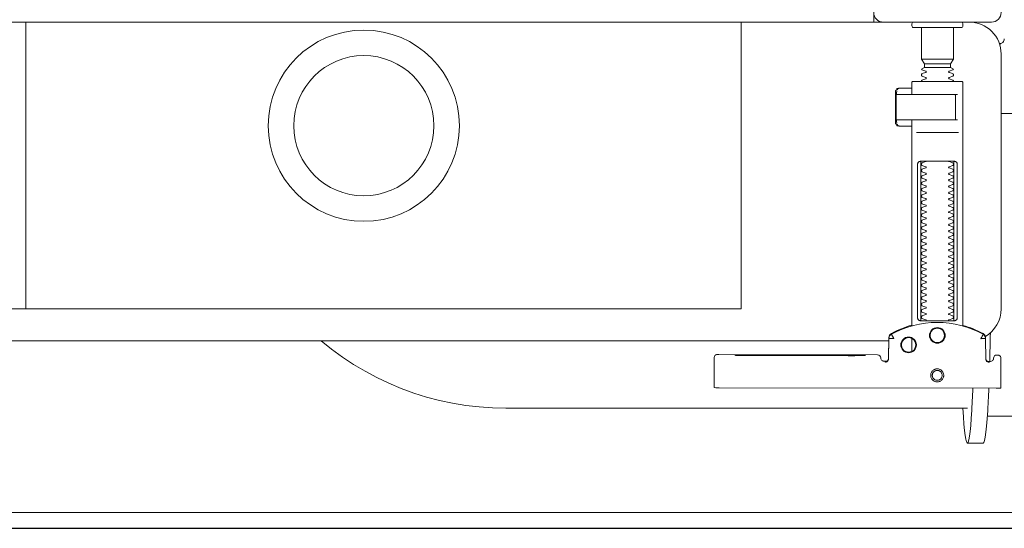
# Model space of a CAD drawing. Header units: millimetres. Extents: x 28291 to 177760, y -399809 to -170937.
# Tile 436 of 656: x 60405 to 60436, y -194641 to -194625. Entities that reach past the tile are written whole.
import ezdxf

# ---------------------------------------------------------------- set-up
doc = ezdxf.new("R2010")
doc.units = ezdxf.units.MM
doc.linetypes.add('DASHDOT', pattern=[25.4, 12.7, -6.35, 0, -6.35])
doc.layers.get('0').update_dxf_attribs({"lineweight": 0})
doc.layers.add('!! 0_ Istn-sciany', color=3, linetype='Continuous', lineweight=30)
doc.layers.add('0-osie-liniA', color=14, linetype='DASHDOT', lineweight=5)
doc.layers.add('!! 1_drzwi-linia - zrealizowane', color=7, linetype='Continuous', lineweight=5, true_color=0x7a7a7a)
doc.layers.add('!!_@ wypos sanit nd', color=7, linetype='Continuous', lineweight=0, plot=False)

# ---------------------------------------------------------------- blocks, each defined once
blk = doc.blocks.new('A$Cff2eaf8b')
for points in [[(-0.18941, 0.09963), (-0.19441, 0.09963)], [(-0.19567, 0.09113), (-0.20939, 0.09113)], [(-0.18941, 0.08863), (-0.04454, 0.08863), (-0.04035, 0.08853), (-0.03617, 0.08824), (-0.032, 0.08775), (-0.02786, 0.08707), (-0.02376, 0.08619), (-0.0197, 0.08513), (-0.0157, 0.08388), (-0.01176, 0.08244), (-0.00789, 0.08082), (-0.0041, 0.07902), (-0.0004, 0.07705), (0.0032, 0.0749), (0.0067, 0.0726), (0.01009, 0.07012), (0.01337, 0.0675)], [(-0.19839, 0.08237), (-0.11148, 0.08219)], [(-0.19594, 0.07411), (-0.19609, 0.07411), (-0.19639, 0.07411), (-0.19593, 0.07402), (-0.19578, 0.07396), (-0.19564, 0.07387), (-0.19551, 0.07376), (-0.1954, 0.07363), (-0.19532, 0.07349), (-0.19526, 0.07333), (-0.19523, 0.07317)], [(-0.16479, 0.06647), (-0.16466, 0.07302), (-0.16465, 0.07318), (-0.16461, 0.07333), (-0.16454, 0.07348), (-0.16445, 0.07361), (-0.16435, 0.07373), (-0.16422, 0.07383), (-0.16409, 0.07391), (-0.16394, 0.07396), (-0.16349, 0.07404), (-0.1638, 0.07405), (-0.16395, 0.07405)], [(-0.12195, 0.07209), (-0.15195, 0.07215)], [(-0.15195, 0.07205), (-0.12195, 0.07199)], [(-0.172, 0.07079), (-0.172, 0.06674)], [(0.16493, 0.0675), (-0.16477, 0.0675)], [(-0.172, 0.06279), (-0.172, -0.00182)], [(-0.1852, 0.06018), (-0.1852, 0.01218)], [(-0.1748, 0.01218), (-0.1748, 0.06018)], [(-0.11847, -0.0325), (-0.11847, 0.0575), (0.11153, 0.0575), (0.11153, -0.0325)], [(0.10602, 0.0575), (0.10602, -0.0325)], [(-0.17342, 0.00218), (-0.18659, 0.00218)], [(-0.172, 0.00012), (-0.17167, 0.00018), (-0.1682, 0.00018), (-0.1681, 0.00018), (-0.16799, 0.00016), (-0.16789, 0.00007), (-0.16779, 0.00006), (-0.16762, 0.00005), (-0.16752, 0.00005), (-0.16741, 0.00003), (-0.1673, -0.00004), (-0.16725, -0.00018), (-0.16725, -0.00044), (-0.16711, -0.00046), (-0.16701, -0.0005), (-0.16693, -0.00056), (-0.16688, -0.0007), (-0.16688, -0.01094), (-0.16692, -0.01107), (-0.16701, -0.01115), (-0.16725, -0.0112), (-0.16725, -0.01147), (-0.16728, -0.01157), (-0.16735, -0.01164), (-0.16746, -0.01168), (-0.16762, -0.01169), (-0.16775, -0.0117), (-0.16789, -0.01172), (-0.16797, -0.01179), (-0.16807, -0.01182), (-0.1682, -0.01182), (-0.17167, -0.01182), (-0.172, -0.01177)], [(-0.16829, 0.00017), (-0.16772, 0.00003), (-0.16738, -0.00042)], [(-0.18633, -0.00182), (-0.17526, -0.00182), (-0.17367, -0.00182)], [(-0.16723, -0.00083), (-0.16714, -0.00136), (-0.16713, -0.00163)], [(-0.2, -0.00387), (-0.20939, -0.00387)], [(-0.18633, -0.00982), (-0.18551, -0.00982), (-0.18567, -0.00972), (-0.1857, -0.00962)], [(-0.16738, -0.01122), (-0.16772, -0.01167), (-0.16829, -0.01182)], [(-0.16713, -0.01002), (-0.16714, -0.01028), (-0.16723, -0.01081)], [(-0.1841, -0.0183), (-0.1759, -0.0183)], [(-0.175, -0.02092), (-0.185, -0.02092)], [(-0.1759, -0.01936), (-0.1841, -0.01936)], [(-0.20001, -0.0258), (-0.19988, -0.02576), (-0.19976, -0.02573), (-0.19963, -0.02571), (-0.19948, -0.02571)], [(-0.16, -0.0355), (-0.16, -0.0325), (0.16, -0.0325), (0.16, -0.0355)]]:
    blk.add_lwpolyline(points)
for points in [[(-0.19989, 0.08236), (-0.19995, 0.07336, 0.009369), (-0.19994, 0.07293), (-0.19992, 0.07276), (-0.19986, 0.07259), (-0.19979, 0.07243), (-0.19968, 0.07229), (-0.19955, 0.07217), (-0.19941, 0.07208), (-0.19924, 0.07201), (-0.19908, 0.07197), (-0.19895, 0.07196), (-0.1988, 0.07196)], [(-0.16413, 0.07389), (-0.16324, 0.07389), (-0.16303, 0.07386), (-0.16283, 0.0738), (-0.16264, 0.07369), (-0.16249, 0.07354), (-0.16237, 0.07337), (-0.16228, 0.07317), (-0.16225, 0.07297, 0.002299), (-0.16224, 0.07285, 0.40455), (-0.16124, 0.07188), (-0.11145, 0.07178), (-0.11127, 0.07178), (-0.11111, 0.07178), (-0.111, 0.07178), (-0.11083, 0.07179), (-0.11065, 0.07183), (-0.11049, 0.0719), (-0.11033, 0.072), (-0.1102, 0.07212), (-0.11009, 0.07227), (-0.11001, 0.07243), (-0.10996, 0.07261), (-0.10995, 0.07279), (-0.10997, 0.08178), (-0.10998, 0.08217)], [(-0.19623, 0.07426), (-0.19588, 0.0742), (-0.19555, 0.07399), (-0.19533, 0.07367), (-0.19523, 0.07332), (-0.19513, 0.06676), (-0.19513, 0.0667, 0.265347), (-0.19435, 0.06544, 0.125711), (-0.17997, 0.06173, 0.125711), (-0.16558, 0.06538, 0.26954), (-0.1648, 0.06667), (-0.16467, 0.07322), (-0.16464, 0.07344), (-0.16456, 0.07365), (-0.16444, 0.07383), (-0.16428, 0.07399), (-0.1641, 0.0741), (-0.16389, 0.07417), (-0.16368, 0.0742)], [(-0.19576, 0.07395), (-0.19665, 0.07395, 0.282591), (-0.19754, 0.0734), (-0.19758, 0.07331), (-0.19761, 0.0732), (-0.19763, 0.07311), (-0.19764, 0.07296, -0.415352), (-0.19865, 0.07196)], [(-0.15993, -0.0325), (-0.17249, -0.0325, 0.405519), (-0.172, -0.032), (-0.172, -0.0313, 0.414214), (-0.1725, -0.0308), (-0.1875, -0.0308, 0.414214), (-0.188, -0.0313), (-0.188, -0.032, 0.405519), (-0.18751, -0.0325), (-0.19, -0.0325, -0.414214), (-0.2, -0.0225), (-0.2, 0.0575, -0.266001), (-0.19506, 0.06612)], [(-0.19513, 0.06651), (-0.19511, 0.06632), (-0.19509, 0.06622), (-0.19506, 0.06612), (-0.19503, 0.06602), (-0.19498, 0.06592), (-0.19493, 0.06582), (-0.19488, 0.06573), (-0.19482, 0.06564), (-0.19475, 0.06556), (-0.19468, 0.06548), (-0.1946, 0.06541), (-0.19452, 0.06535), (-0.19443, 0.06529), (-0.19434, 0.06524), (-0.19358, 0.06483), (-0.19281, 0.06445), (-0.19203, 0.0641), (-0.19125, 0.06376), (-0.19045, 0.06345), (-0.18964, 0.06316), (-0.18882, 0.06289), (-0.188, 0.06265), (-0.188, -0.01362, 0.414214), (-0.1878, -0.01382), (-0.17545, -0.01382), (-0.1722, -0.01382, 0.414214), (-0.172, -0.01362), (-0.172, -0.00982)], [(-0.172, 0.0626), (-0.17117, 0.06284), (-0.17034, 0.0631), (-0.16952, 0.06339), (-0.16872, 0.0637), (-0.16792, 0.06404), (-0.16713, 0.06439), (-0.16635, 0.06477), (-0.16558, 0.06518), (-0.16557, 0.06518, 0.269546), (-0.16479, 0.06647)], [(-0.18353, 0.01118, 0.182836), (-0.18364, 0.01127), (-0.18485, 0.01168, 0.050055), (-0.185, 0.01194), (-0.185, 0.01222, 0.050055), (-0.18485, 0.01248), (-0.18364, 0.01289, 0.719897), (-0.18364, 0.01327), (-0.18485, 0.01368, 0.050055), (-0.185, 0.01394), (-0.185, 0.01422, 0.050055), (-0.18485, 0.01448), (-0.18364, 0.01489, 0.719897), (-0.18364, 0.01527), (-0.18485, 0.01568, 0.050055), (-0.185, 0.01594), (-0.185, 0.01622, 0.050055), (-0.18485, 0.01648), (-0.18364, 0.01689, 0.719897), (-0.18364, 0.01727), (-0.18485, 0.01768, 0.050055), (-0.185, 0.01794), (-0.185, 0.01822, 0.050055), (-0.18485, 0.01848), (-0.18364, 0.01889, 0.719897), (-0.18364, 0.01927), (-0.18485, 0.01968, 0.050055), (-0.185, 0.01994), (-0.185, 0.02022, 0.050055), (-0.18485, 0.02048), (-0.18364, 0.02089, 0.719897), (-0.18364, 0.02127), (-0.18485, 0.02168, 0.050055), (-0.185, 0.02194), (-0.185, 0.02222, 0.050055), (-0.18485, 0.02248), (-0.18364, 0.02289, 0.719897), (-0.18364, 0.02327), (-0.18485, 0.02368, 0.050055), (-0.185, 0.02394), (-0.185, 0.02422, 0.050055), (-0.18485, 0.02448), (-0.18364, 0.02489, 0.719897), (-0.18364, 0.02527), (-0.18485, 0.02568, 0.050055), (-0.185, 0.02594), (-0.185, 0.02622, 0.050055), (-0.18485, 0.02648), (-0.18364, 0.02689, 0.719897), (-0.18364, 0.02727), (-0.18485, 0.02768, 0.050055), (-0.185, 0.02794), (-0.185, 0.02822, 0.050055), (-0.18485, 0.02848), (-0.18364, 0.02889, 0.719897), (-0.18364, 0.02927), (-0.18485, 0.02968, 0.050055), (-0.185, 0.02994), (-0.185, 0.03022, 0.050055), (-0.18485, 0.03048), (-0.18364, 0.03089, 0.719897), (-0.18364, 0.03127), (-0.18485, 0.03168, 0.050055), (-0.185, 0.03194), (-0.185, 0.03222, 0.050055), (-0.18485, 0.03248), (-0.18364, 0.03289, 0.719897), (-0.18364, 0.03327), (-0.18485, 0.03368, 0.050055), (-0.185, 0.03394), (-0.185, 0.03422, 0.050055), (-0.18485, 0.03448), (-0.18364, 0.03489, 0.719897), (-0.18364, 0.03527), (-0.18485, 0.03568, 0.050055), (-0.185, 0.03594), (-0.185, 0.03622, 0.050055), (-0.18485, 0.03648), (-0.18364, 0.03689, 0.719897), (-0.18364, 0.03727), (-0.18485, 0.03768, 0.050055), (-0.185, 0.03794), (-0.185, 0.03822, 0.050055), (-0.18485, 0.03848), (-0.18364, 0.03889, 0.719897), (-0.18364, 0.03927), (-0.18485, 0.03968, 0.050055), (-0.185, 0.03994), (-0.185, 0.04022, 0.050055), (-0.18485, 0.04048), (-0.18364, 0.04089, 0.719897), (-0.18364, 0.04127), (-0.18485, 0.04168, 0.050055), (-0.185, 0.04194), (-0.185, 0.04222, 0.050055), (-0.18485, 0.04248), (-0.18364, 0.04289, 0.719897), (-0.18364, 0.04327), (-0.18485, 0.04368, 0.050055), (-0.185, 0.04394), (-0.185, 0.04422, 0.050055), (-0.18485, 0.04448), (-0.18364, 0.04489, 0.719897), (-0.18364, 0.04527), (-0.18485, 0.04568, 0.050055), (-0.185, 0.04594), (-0.185, 0.04622, 0.050055), (-0.18485, 0.04648), (-0.18364, 0.04689, 0.719897), (-0.18364, 0.04727), (-0.18485, 0.04768, 0.050055), (-0.185, 0.04794), (-0.185, 0.04822, 0.050055), (-0.18485, 0.04848), (-0.18364, 0.04889, 0.719897), (-0.18364, 0.04927), (-0.18485, 0.04968, 0.050055), (-0.185, 0.04994), (-0.185, 0.05022, 0.050055), (-0.18485, 0.05048), (-0.18364, 0.05089, 0.719897), (-0.18364, 0.05127), (-0.18485, 0.05168, 0.050055), (-0.185, 0.05194), (-0.185, 0.05222, 0.050055), (-0.18485, 0.05248), (-0.18364, 0.05289, 0.719897), (-0.18364, 0.05327), (-0.18485, 0.05368, 0.050055), (-0.185, 0.05394), (-0.185, 0.05422, 0.050055), (-0.18485, 0.05448), (-0.18364, 0.05489, 0.719897), (-0.18364, 0.05527), (-0.18485, 0.05568, 0.050055), (-0.185, 0.05594), (-0.185, 0.05622, 0.050055), (-0.18485, 0.05648), (-0.18364, 0.05689, 0.719897), (-0.18364, 0.05727), (-0.18485, 0.05768, 0.050055), (-0.185, 0.05794), (-0.185, 0.05822, 0.050055), (-0.18485, 0.05848), (-0.18364, 0.05889, 0.719897), (-0.18364, 0.05927), (-0.18485, 0.05968, 0.050055), (-0.185, 0.05994), (-0.185, 0.06022, 0.050055), (-0.18485, 0.06048), (-0.18364, 0.06089, 0.474594), (-0.18353, 0.06118)], [(-0.17647, 0.06118, 0.474594), (-0.17636, 0.06089), (-0.17515, 0.06048, 0.050055), (-0.175, 0.06022), (-0.175, 0.05994, 0.050055), (-0.17515, 0.05968), (-0.17636, 0.05927, 0.719897), (-0.17636, 0.05889), (-0.17515, 0.05848, 0.050055), (-0.175, 0.05822), (-0.175, 0.05794, 0.050055), (-0.17515, 0.05768), (-0.17636, 0.05727, 0.719897), (-0.17636, 0.05689), (-0.17515, 0.05648, 0.050055), (-0.175, 0.05622), (-0.175, 0.05594, 0.050055), (-0.17515, 0.05568), (-0.17636, 0.05527, 0.719897), (-0.17636, 0.05489), (-0.17515, 0.05448, 0.050055), (-0.175, 0.05422), (-0.175, 0.05394, 0.050055), (-0.17515, 0.05368), (-0.17636, 0.05327, 0.719897), (-0.17636, 0.05289), (-0.17515, 0.05248, 0.050055), (-0.175, 0.05222), (-0.175, 0.05194, 0.050055), (-0.17515, 0.05168), (-0.17636, 0.05127, 0.719897), (-0.17636, 0.05089), (-0.17515, 0.05048, 0.050055), (-0.175, 0.05022), (-0.175, 0.04994, 0.050055), (-0.17515, 0.04968), (-0.17636, 0.04927, 0.719897), (-0.17636, 0.04889), (-0.17515, 0.04848, 0.050055), (-0.175, 0.04822), (-0.175, 0.04794, 0.050055), (-0.17515, 0.04768), (-0.17636, 0.04727, 0.719897), (-0.17636, 0.04689), (-0.17515, 0.04648, 0.050055), (-0.175, 0.04622), (-0.175, 0.04594, 0.050055), (-0.17515, 0.04568), (-0.17636, 0.04527, 0.719897), (-0.17636, 0.04489), (-0.17515, 0.04448, 0.050055), (-0.175, 0.04422), (-0.175, 0.04394, 0.050055), (-0.17515, 0.04368), (-0.17636, 0.04327, 0.719897), (-0.17636, 0.04289), (-0.17515, 0.04248, 0.050055), (-0.175, 0.04222), (-0.175, 0.04194, 0.050055), (-0.17515, 0.04168), (-0.17636, 0.04127, 0.719897), (-0.17636, 0.04089), (-0.17515, 0.04048, 0.050055), (-0.175, 0.04022), (-0.175, 0.03994, 0.050055), (-0.17515, 0.03968), (-0.17636, 0.03927, 0.719897), (-0.17636, 0.03889), (-0.17515, 0.03848, 0.050055), (-0.175, 0.03822), (-0.175, 0.03794, 0.050055), (-0.17515, 0.03768), (-0.17636, 0.03727, 0.719897), (-0.17636, 0.03689), (-0.17515, 0.03648, 0.050055), (-0.175, 0.03622), (-0.175, 0.03594, 0.050055), (-0.17515, 0.03568), (-0.17636, 0.03527, 0.719897), (-0.17636, 0.03489), (-0.17515, 0.03448, 0.050055), (-0.175, 0.03422), (-0.175, 0.03394, 0.050055), (-0.17515, 0.03368), (-0.17636, 0.03327, 0.719897), (-0.17636, 0.03289), (-0.17515, 0.03248, 0.050055), (-0.175, 0.03222), (-0.175, 0.03194, 0.050055), (-0.17515, 0.03168), (-0.17636, 0.03127, 0.719897), (-0.17636, 0.03089), (-0.17515, 0.03048, 0.050055), (-0.175, 0.03022), (-0.175, 0.02994, 0.050055), (-0.17515, 0.02968), (-0.17636, 0.02927, 0.719897), (-0.17636, 0.02889), (-0.17515, 0.02848, 0.050055), (-0.175, 0.02822), (-0.175, 0.02794, 0.050055), (-0.17515, 0.02768), (-0.17636, 0.02727, 0.719897), (-0.17636, 0.02689), (-0.17515, 0.02648, 0.050055), (-0.175, 0.02622), (-0.175, 0.02594, 0.050055), (-0.17515, 0.02568), (-0.17636, 0.02527, 0.719897), (-0.17636, 0.02489), (-0.17515, 0.02448, 0.050055), (-0.175, 0.02422), (-0.175, 0.02394, 0.050055), (-0.17515, 0.02368), (-0.17636, 0.02327, 0.719897), (-0.17636, 0.02289), (-0.17515, 0.02248, 0.050055), (-0.175, 0.02222), (-0.175, 0.02194, 0.050055), (-0.17515, 0.02168), (-0.17636, 0.02127, 0.719897), (-0.17636, 0.02089), (-0.17515, 0.02048, 0.050055), (-0.175, 0.02022), (-0.175, 0.01994, 0.050055), (-0.17515, 0.01968), (-0.17636, 0.01927, 0.719897), (-0.17636, 0.01889), (-0.17515, 0.01848, 0.050055), (-0.175, 0.01822), (-0.175, 0.01794, 0.050055), (-0.17515, 0.01768), (-0.17636, 0.01727, 0.719897), (-0.17636, 0.01689), (-0.17515, 0.01648, 0.050055), (-0.175, 0.01622), (-0.175, 0.01594, 0.050055), (-0.17515, 0.01568), (-0.17636, 0.01527, 0.719897), (-0.17636, 0.01489), (-0.17515, 0.01448, 0.050055), (-0.175, 0.01422), (-0.175, 0.01394, 0.050055), (-0.17515, 0.01368), (-0.17636, 0.01327, 0.719897), (-0.17636, 0.01289), (-0.17515, 0.01248, 0.050055), (-0.175, 0.01222), (-0.175, 0.01194, 0.050055), (-0.17515, 0.01168), (-0.17636, 0.01127, 0.182836), (-0.17647, 0.01118)], [(-0.1857, -0.00202), (-0.1857, -0.00962), (-0.1857, -0.00202), (-0.18567, -0.00192), (-0.18559, -0.00184), (-0.17696, -0.00182), (-0.16725, -0.00182, -0.414214), (-0.16705, -0.00202), (-0.16705, -0.00962, -0.414214), (-0.16725, -0.00982), (-0.18543, -0.00982), (-0.18553, -0.00978), (-0.1856, -0.00962)], [(-0.185, -0.01382), (-0.185, -0.01406, -0.050055), (-0.18485, -0.01432), (-0.18364, -0.01473, -0.719897), (-0.18364, -0.01511), (-0.18485, -0.01552, -0.050055), (-0.185, -0.01578), (-0.185, -0.01606, -0.050055), (-0.18485, -0.01632), (-0.18364, -0.01673, -0.719897), (-0.18364, -0.01711), (-0.18485, -0.01752, -0.050055), (-0.185, -0.01778), (-0.1841, -0.0183), (-0.1841, -0.01936), (-0.185, -0.02092), (-0.185, -0.0308)], [(-0.175, -0.01382), (-0.175, -0.01406, 0.050055), (-0.17515, -0.01432), (-0.17636, -0.01473, 0.719897), (-0.17636, -0.01511), (-0.17515, -0.01552, 0.050055), (-0.175, -0.01578), (-0.175, -0.01606, 0.050055), (-0.17515, -0.01632), (-0.17636, -0.01673, 0.719897), (-0.17636, -0.01711), (-0.17515, -0.01752, 0.050055), (-0.175, -0.01778), (-0.1759, -0.0183), (-0.1759, -0.01936), (-0.175, -0.02092), (-0.175, -0.0308)], [(-0.20011, -0.02584, 0.091301), (-0.20056, -0.02614, 0.198909), (-0.20099, -0.02721)], [(-0.19945, -0.02578, 0.170835), (-0.20011, -0.02584)]]:
    blk.add_lwpolyline(points, format="xyb")
for points in [[(-0.17994, 0.08038), (-0.17974, 0.08037), (-0.17954, 0.08034), (-0.17935, 0.08029), (-0.17916, 0.08022), (-0.17897, 0.08013), (-0.1788, 0.08003), (-0.17864, 0.07991), (-0.17849, 0.07978), (-0.17836, 0.07963), (-0.17824, 0.07947), (-0.17814, 0.07929), (-0.17805, 0.07911), (-0.17798, 0.07892), (-0.17793, 0.07873), (-0.17791, 0.07853), (-0.1779, 0.07833), (-0.17791, 0.07813), (-0.17794, 0.07793), (-0.17799, 0.07773), (-0.17805, 0.07754), (-0.17814, 0.07736), (-0.17824, 0.07719), (-0.17836, 0.07703), (-0.1785, 0.07688), (-0.17865, 0.07675), (-0.17881, 0.07663), (-0.17898, 0.07652), (-0.17916, 0.07644), (-0.17935, 0.07637), (-0.17955, 0.07632), (-0.17975, 0.07629), (-0.17995, 0.07628), (-0.18015, 0.07629), (-0.18035, 0.07632), (-0.18054, 0.07637), (-0.18073, 0.07644), (-0.18091, 0.07653), (-0.18109, 0.07663), (-0.18125, 0.07675), (-0.18139, 0.07689), (-0.18153, 0.07704), (-0.18165, 0.0772), (-0.18175, 0.07737), (-0.18184, 0.07755), (-0.1819, 0.07774), (-0.18195, 0.07794), (-0.18198, 0.07813), (-0.18199, 0.07834), (-0.18198, 0.07854), (-0.18195, 0.07873), (-0.1819, 0.07893), (-0.18183, 0.07912), (-0.18175, 0.0793), (-0.18164, 0.07947), (-0.18152, 0.07963), (-0.18139, 0.07978), (-0.18124, 0.07992), (-0.18108, 0.08004), (-0.18091, 0.08014), (-0.18072, 0.08022), (-0.18053, 0.08029), (-0.18034, 0.08034), (-0.18014, 0.08037)], [(-0.17994, 0.07987), (-0.17979, 0.07987), (-0.17964, 0.07984), (-0.17949, 0.07981), (-0.17935, 0.07976), (-0.17921, 0.07969), (-0.17908, 0.07961), (-0.17896, 0.07952), (-0.17885, 0.07942), (-0.17874, 0.07931), (-0.17865, 0.07918), (-0.17858, 0.07905), (-0.17851, 0.07892), (-0.17846, 0.07877), (-0.17842, 0.07862), (-0.1784, 0.07847), (-0.17839, 0.07832), (-0.1784, 0.07817), (-0.17842, 0.07802), (-0.17846, 0.07787), (-0.17851, 0.07773), (-0.17858, 0.07759), (-0.17866, 0.07746), (-0.17875, 0.07734), (-0.17885, 0.07723), (-0.17896, 0.07712), (-0.17909, 0.07703), (-0.17922, 0.07696), (-0.17935, 0.07689), (-0.1795, 0.07684), (-0.17964, 0.0768), (-0.1798, 0.07678), (-0.17995, 0.07677), (-0.1801, 0.07678), (-0.18025, 0.07681), (-0.1804, 0.07684), (-0.18054, 0.07689), (-0.18068, 0.07696), (-0.18081, 0.07704), (-0.18093, 0.07713), (-0.18104, 0.07723), (-0.18114, 0.07734), (-0.18123, 0.07747), (-0.18131, 0.0776), (-0.18138, 0.07773), (-0.18143, 0.07788), (-0.18146, 0.07803), (-0.18149, 0.07818), (-0.18149, 0.07833), (-0.18149, 0.07848), (-0.18146, 0.07863), (-0.18143, 0.07878), (-0.18137, 0.07892), (-0.18131, 0.07906), (-0.18123, 0.07919), (-0.18114, 0.07931), (-0.18104, 0.07942), (-0.18092, 0.07952), (-0.1808, 0.07962), (-0.18067, 0.07969), (-0.18053, 0.07976), (-0.18039, 0.07981), (-0.18024, 0.07985), (-0.18009, 0.07987)], [(-0.17471, 0.06118), (-0.17462, 0.06118), (-0.17454, 0.06117), (-0.17445, 0.06115), (-0.17437, 0.06113), (-0.17428, 0.06109), (-0.1742, 0.06105), (-0.17413, 0.061), (-0.17406, 0.06095), (-0.174, 0.06088), (-0.17394, 0.06081), (-0.17389, 0.06072), (-0.17384, 0.06062), (-0.17381, 0.06052), (-0.17378, 0.06041), (-0.17376, 0.06029), (-0.17376, 0.06018), (-0.17376, 0.01218), (-0.17376, 0.01206), (-0.17378, 0.01195), (-0.17381, 0.01184), (-0.17384, 0.01173), (-0.17389, 0.01164), (-0.17394, 0.01155), (-0.174, 0.01148), (-0.17406, 0.01141), (-0.17413, 0.01135), (-0.1742, 0.01131), (-0.17428, 0.01126), (-0.17437, 0.01123), (-0.17445, 0.01121), (-0.17454, 0.01119), (-0.17462, 0.01118), (-0.17471, 0.01118), (-0.18529, 0.01118), (-0.18538, 0.01118), (-0.18547, 0.01119), (-0.18555, 0.01121), (-0.18564, 0.01123), (-0.18572, 0.01126), (-0.1858, 0.01131), (-0.18587, 0.01135), (-0.18594, 0.01141), (-0.18601, 0.01148), (-0.18606, 0.01155), (-0.18612, 0.01164), (-0.18616, 0.01173), (-0.1862, 0.01184), (-0.18623, 0.01195), (-0.18624, 0.01206), (-0.18625, 0.01218), (-0.18625, 0.06018), (-0.18624, 0.06029), (-0.18623, 0.06041), (-0.1862, 0.06052), (-0.18616, 0.06062), (-0.18612, 0.06072), (-0.18606, 0.06081), (-0.18601, 0.06088), (-0.18594, 0.06095), (-0.18587, 0.061), (-0.1858, 0.06105), (-0.18572, 0.06109), (-0.18564, 0.06113), (-0.18555, 0.06115), (-0.18547, 0.06117), (-0.18538, 0.06118), (-0.18529, 0.06118)]]:
    blk.add_lwpolyline(points, close=True)
for points in [[(-0.19436, 0.06548), (-0.19435, 0.06548), (-0.19435, 0.06548), (-0.19435, 0.06548), (-0.19435, 0.06548), (-0.19435, 0.06548), (-0.19435, 0.06548), (-0.19435, 0.06548), (-0.19435, 0.06548), (-0.19435, 0.06548), (-0.19435, 0.06548), (-0.19435, 0.06548), (-0.19435, 0.06548), (-0.19435, 0.06548), (-0.19435, 0.06548), (-0.19435, 0.06548), (-0.19435, 0.06548), (-0.19435, 0.06548), (-0.19435, 0.06548), (-0.19435, 0.06549), (-0.19435, 0.06549), (-0.19435, 0.06549), (-0.19435, 0.06549), (-0.19435, 0.06549), (-0.19435, 0.06549), (-0.19435, 0.0655), (-0.19435, 0.0655), (-0.19434, 0.0655), (-0.19434, 0.06551), (-0.19434, 0.06551), (-0.19434, 0.06552), (-0.19433, 0.06552), (-0.19433, 0.06553), (-0.19433, 0.06553), (-0.19433, 0.06554), (-0.19432, 0.06554), (-0.19432, 0.06555), (-0.19432, 0.06555), (-0.19432, 0.06556), (-0.19431, 0.06556), (-0.19431, 0.06557), (-0.19431, 0.06558), (-0.1943, 0.06558), (-0.1943, 0.06559), (-0.19429, 0.0656), (-0.19429, 0.06561), (-0.19429, 0.06561), (-0.19428, 0.06562), (-0.19428, 0.06563), (-0.19427, 0.06564), (-0.19427, 0.06565), (-0.19426, 0.06566), (-0.19426, 0.06566), (-0.19425, 0.06567), (-0.19425, 0.06568), (-0.19424, 0.06569), (-0.19424, 0.0657), (-0.19423, 0.06571), (-0.19423, 0.06572), (-0.19422, 0.06573), (-0.19422, 0.06574), (-0.19421, 0.06575), (-0.1942, 0.06576), (-0.1942, 0.06578), (-0.19419, 0.06579), (-0.19419, 0.0658), (-0.19418, 0.06581), (-0.19417, 0.06582), (-0.19417, 0.06583), (-0.19416, 0.06585), (-0.19415, 0.06586), (-0.19414, 0.06588), (-0.19413, 0.06591), (-0.19411, 0.06594), (-0.1941, 0.06596), (-0.19408, 0.06599), (-0.19407, 0.06602), (-0.19405, 0.06605), (-0.19395, 0.06623), (-0.19393, 0.06626), (-0.1939, 0.06633), (-0.19388, 0.06636), (-0.19386, 0.0664), (-0.19384, 0.06643), (-0.19382, 0.06646), (-0.1938, 0.0665), (-0.19378, 0.06653), (-0.19377, 0.06657), (-0.19376, 0.06659), (-0.19375, 0.0666), (-0.19375, 0.0666), (-0.19374, 0.06662), (-0.19373, 0.06663), (-0.19372, 0.06664), (-0.19372, 0.06665), (-0.19371, 0.06666), (-0.19371, 0.06667), (-0.19371, 0.06667), (-0.1937, 0.06668), (-0.1937, 0.06668), (-0.1937, 0.06668), (-0.1937, 0.06669), (-0.1937, 0.06669), (-0.1937, 0.0667), (-0.19369, 0.06671), (-0.19369, 0.06671), (-0.19369, 0.06672), (-0.19368, 0.06672), (-0.19368, 0.06672), (-0.19368, 0.06673), (-0.19367, 0.06673), (-0.19367, 0.06674), (-0.19367, 0.06674), (-0.19366, 0.06674), (-0.19365, 0.06675), (-0.19365, 0.06675), (-0.19364, 0.06676), (-0.19364, 0.06676), (-0.19364, 0.06676), (-0.19364, 0.06677), (-0.19363, 0.06677), (-0.19363, 0.06678), (-0.19363, 0.06678), (-0.19363, 0.06678), (-0.19363, 0.06679), (-0.19363, 0.06679), (-0.19363, 0.0668), (-0.19363, 0.0668), (-0.19363, 0.06681), (-0.19364, 0.06681), (-0.19364, 0.06681), (-0.19364, 0.06682), (-0.19364, 0.06682), (-0.19364, 0.06682), (-0.19365, 0.06682), (-0.19365, 0.06682), (-0.19365, 0.06682), (-0.19365, 0.06682), (-0.19365, 0.06682), (-0.19366, 0.06682), (-0.19366, 0.06682), (-0.19366, 0.06682), (-0.19366, 0.06682), (-0.19366, 0.06682), (-0.19367, 0.06682), (-0.19367, 0.06682), (-0.19367, 0.06682), (-0.19367, 0.06682), (-0.19367, 0.06682), (-0.19368, 0.06682), (-0.19368, 0.06682), (-0.19369, 0.06682), (-0.19369, 0.06682), (-0.19369, 0.06681), (-0.1937, 0.06681), (-0.1937, 0.06681), (-0.19371, 0.06681), (-0.19371, 0.06681), (-0.19371, 0.06681), (-0.19371, 0.06681), (-0.19372, 0.0668), (-0.19372, 0.0668), (-0.19373, 0.0668), (-0.19373, 0.0668), (-0.19374, 0.0668), (-0.19374, 0.0668), (-0.19374, 0.0668), (-0.19375, 0.0668), (-0.19375, 0.06681), (-0.19376, 0.06681), (-0.19376, 0.06681), (-0.19377, 0.06681), (-0.19377, 0.06681), (-0.19377, 0.06681), (-0.19377, 0.06681), (-0.19378, 0.06681), (-0.19378, 0.06681), (-0.19378, 0.06681), (-0.19378, 0.06681), (-0.19379, 0.06681), (-0.19379, 0.06681), (-0.19379, 0.06681), (-0.19379, 0.06681), (-0.1938, 0.06681), (-0.1938, 0.06681), (-0.19381, 0.06681), (-0.19381, 0.06681), (-0.19382, 0.06681), (-0.19383, 0.06681), (-0.19383, 0.06681), (-0.19384, 0.06681), (-0.19385, 0.06681), (-0.19385, 0.06681), (-0.19386, 0.06681), (-0.19387, 0.06681), (-0.19388, 0.06681), (-0.19389, 0.06681), (-0.19389, 0.0668), (-0.1939, 0.0668), (-0.19391, 0.0668), (-0.19392, 0.0668), (-0.19397, 0.0668), (-0.19398, 0.0668), (-0.19399, 0.0668), (-0.194, 0.0668), (-0.19401, 0.0668), (-0.19402, 0.0668), (-0.19403, 0.0668), (-0.19405, 0.0668), (-0.19406, 0.0668), (-0.19407, 0.0668), (-0.19408, 0.0668), (-0.19409, 0.0668), (-0.1941, 0.0668), (-0.19412, 0.0668), (-0.19417, 0.0668), (-0.19419, 0.0668), (-0.19421, 0.0668), (-0.19424, 0.0668), (-0.19426, 0.0668), (-0.19429, 0.0668), (-0.19431, 0.0668), (-0.19433, 0.0668), (-0.19436, 0.0668), (-0.19438, 0.06679), (-0.19455, 0.06679), (-0.19457, 0.06679), (-0.19459, 0.06679), (-0.19461, 0.06679), (-0.19463, 0.06679), (-0.19464, 0.06679), (-0.19465, 0.06679), (-0.19466, 0.06679), (-0.19467, 0.06679), (-0.19468, 0.06679), (-0.19469, 0.06679), (-0.1947, 0.06679), (-0.19471, 0.06679), (-0.19472, 0.06679), (-0.19473, 0.06679), (-0.19474, 0.06679), (-0.19474, 0.06679), (-0.19475, 0.06679), (-0.19476, 0.06679), (-0.19477, 0.06679), (-0.19478, 0.06679), (-0.19479, 0.06679), (-0.1948, 0.06679), (-0.1948, 0.06679), (-0.19481, 0.06679), (-0.19482, 0.06678), (-0.19483, 0.06678), (-0.19484, 0.06678), (-0.19484, 0.06678), (-0.19485, 0.06678), (-0.19486, 0.06678), (-0.19487, 0.06678), (-0.19487, 0.06678), (-0.19488, 0.06678), (-0.19489, 0.06678), (-0.1949, 0.06678), (-0.1949, 0.06678), (-0.19491, 0.06678), (-0.19492, 0.06678), (-0.19492, 0.06678), (-0.19493, 0.06678), (-0.19494, 0.06678), (-0.19494, 0.06678), (-0.19495, 0.06678), (-0.19496, 0.06678), (-0.19496, 0.06678), (-0.19497, 0.06678), (-0.19499, 0.06678), (-0.19499, 0.06678), (-0.195, 0.06678), (-0.195, 0.06678), (-0.19501, 0.06678), (-0.19501, 0.06678), (-0.19502, 0.06678), (-0.19502, 0.06678), (-0.19503, 0.06678), (-0.19503, 0.06678), (-0.19504, 0.06678), (-0.19504, 0.06678), (-0.19505, 0.06678), (-0.19505, 0.06678), (-0.19505, 0.06678), (-0.19506, 0.06678), (-0.19506, 0.06678), (-0.19507, 0.06678), (-0.19507, 0.06678), (-0.19507, 0.06678), (-0.19508, 0.06678), (-0.19508, 0.06678), (-0.19508, 0.06678), (-0.19509, 0.06678), (-0.19509, 0.06678), (-0.19509, 0.06678), (-0.1951, 0.06678), (-0.1951, 0.06678), (-0.1951, 0.06678), (-0.19511, 0.06678), (-0.19511, 0.06678), (-0.19511, 0.06678), (-0.19511, 0.06678), (-0.19511, 0.06678), (-0.19512, 0.06678), (-0.19512, 0.06678), (-0.19512, 0.06678), (-0.19512, 0.06678), (-0.19512, 0.06678), (-0.19512, 0.06678), (-0.19513, 0.06678), (-0.19513, 0.06677), (-0.19513, 0.06677), (-0.19513, 0.06677), (-0.19513, 0.06677), (-0.19513, 0.06677), (-0.19513, 0.06677), (-0.19513, 0.06677), (-0.19513, 0.06677), (-0.19513, 0.06677), (-0.19513, 0.06677), (-0.19513, 0.06677), (-0.19513, 0.06677), (-0.19513, 0.06677), (-0.19513, 0.06677), (-0.19513, 0.06677), (-0.19513, 0.06678), (-0.19513, 0.06678), (-0.19513, 0.06678), (-0.19513, 0.06678), (-0.19513, 0.06678), (-0.19513, 0.06678), (-0.19513, 0.06678), (-0.19513, 0.06678), (-0.19513, 0.06678), (-0.19513, 0.06678), (-0.19513, 0.06678), (-0.19513, 0.06678), (-0.19513, 0.06678), (-0.19513, 0.06678), (-0.19513, 0.06678), (-0.19513, 0.06677), (-0.19513, 0.06677, 0.269547)], [(-0.1648, 0.06671), (-0.16481, 0.06671), (-0.16485, 0.06672), (-0.16497, 0.06672), (-0.16603, 0.06675), (-0.16612, 0.06675), (-0.16616, 0.06675), (-0.1662, 0.06675), (-0.16623, 0.06676), (-0.16627, 0.06677), (-0.1663, 0.06675), (-0.1663, 0.06672), (-0.16628, 0.0667), (-0.16625, 0.06667), (-0.16623, 0.06663), (-0.16622, 0.0666), (-0.1662, 0.06657), (-0.16561, 0.06549), (-0.1656, 0.06545), (-0.16558, 0.06542, 0.269546)], [(-0.2, -0.0695), (-0.2, -0.0355, -0.414214), (-0.197, -0.0325), (-0.163, -0.0325, -0.414214), (-0.16, -0.0355), (-0.16, -0.0695, -0.414214), (-0.163, -0.0725), (-0.197, -0.0725, -0.414214)]]:
    blk.add_lwpolyline(points, format="xyb", close=True)
for centre, radius in [((-0.17096, 0.06877), 0.00247), ((-0.17997, 0.06579), 0.00247), ((-0.17997, 0.06579), 0.00227), ((-0.17096, 0.06877), 0.00227), ((0, 0), 0.03), ((0, 0), 0.022)]:
    blk.add_circle(centre, radius)
for centre, major_axis, ratio, start_param, end_param in [((-0.18941, 0.04363), (0, 0.056), 0.04256, 5.645661, 6.988802), ((-0.19441, 0.04363), (0, 0.056), 0.04256, 0, 0.705617), ((-0.19441, 0.04363), (0, 0.056), 0.04256, 0.705617, 0.806963), ((-0.18941, 0.04363), (0, 0.056), 0.04256, 0.705617, 0.807212), ((-0.19839, 0.08235), (-0.0015, 0), 0.008726, 4.712674, 6.283151), ((-0.11148, 0.08218), (-0.0015, 0), 0.008726, 3.141878, 4.712682), ((-0.19879, 0.07296), (-0.000011, -0.001), 0.706875, 0, 0.012337), ((-0.19844, 0.07196), (-0.000501, 0.000001), 0.008726, 0.786107, 1.14947), ((-0.19864, 0.07296), (-0.000006, -0.001), 0.408573, 0, 0.00956), ((-0.19664, 0.07495), (-0.000002, -0.001), 0.000289, 6.274459, 6.283185), ((-0.19441, 0.04363), (0, 0.056), 0.04256, 0.998527, 1.179108), ((-0.16324, 0.07489), (-0.000002, -0.001), 0.000289, 6.274459, 6.283185), ((-0.15195, 0.0721), (0.0055, -0.00001), 0.008726, 1.571085, 4.712678), ((-0.12195, 0.07204), (0.0055, -0.00001), 0.008726, 4.712678, 7.854271), ((-0.19463, 0.06658), (-0.0005, -0.000008), 0.017454, 0, 0.000137), ((-0.1653, 0.06668), (0.0005, -0.00001), 0.000006, 6.282744, 6.283185), ((-0.1852, 0.06018), (0, 0.001), 0.000289, 4.712389, 6.283185), ((-0.1748, 0.06018), (0, -0.001), 0.000289, 1.570796, 3.141593), ((-0.1852, 0.01218), (0, -0.001), 0.000289, 0, 1.570796), ((-0.1748, 0.01218), (0, -0.001), 0.000289, 0, 1.570796), ((-0.16763, -0.00015), (0.000004, 0.0002), 0.133184, 0.00502, 0.005026), ((-0.16723, -0.00065), (0.000013, 0.0002), 0.223, 0.006306, 0.006351), ((-0.16763, -0.01149), (0.000004, -0.0002), 0.133184, 6.278107, 6.278112), ((-0.16723, -0.011), (0.000013, -0.0002), 0.223, 6.276731, 6.276777)]:
    blk.add_ellipse(centre, major_axis=major_axis, ratio=ratio, start_param=start_param, end_param=end_param)
blk = doc.blocks.new('BLOK OSI')
at = {"layer": '0-osie-liniA', "ltscale": 5}
blk.add_lwpolyline([(48639.25763, -194702.0883), (55442.2848, -194702.0883)], dxfattribs=at)

msp = doc.modelspace()

# ---------------------------------------------------------------- linework, layer by layer
at = {"layer": '!! 0_ Istn-sciany'}
msp.add_lwpolyline([(60216.56735, -194641.12813), (60472.56735, -194641.12813)], dxfattribs=at)

# ---------------------------------------------------------------- block references
at = {"layer": '!! 1_drzwi-linia - zrealizowane'}
msp.add_blockref('BLOK OSI', (8819.85593, 61.46017), dxfattribs=at)
at = {"layer": '!!_@ wypos sanit nd', "xscale": 100, "yscale": 100, "zscale": 100, "rotation": 180}
msp.add_blockref('A$Cff2eaf8b', (60415.60353, -194628.49768), dxfattribs=at)

doc.saveas('drawing.dxf')
